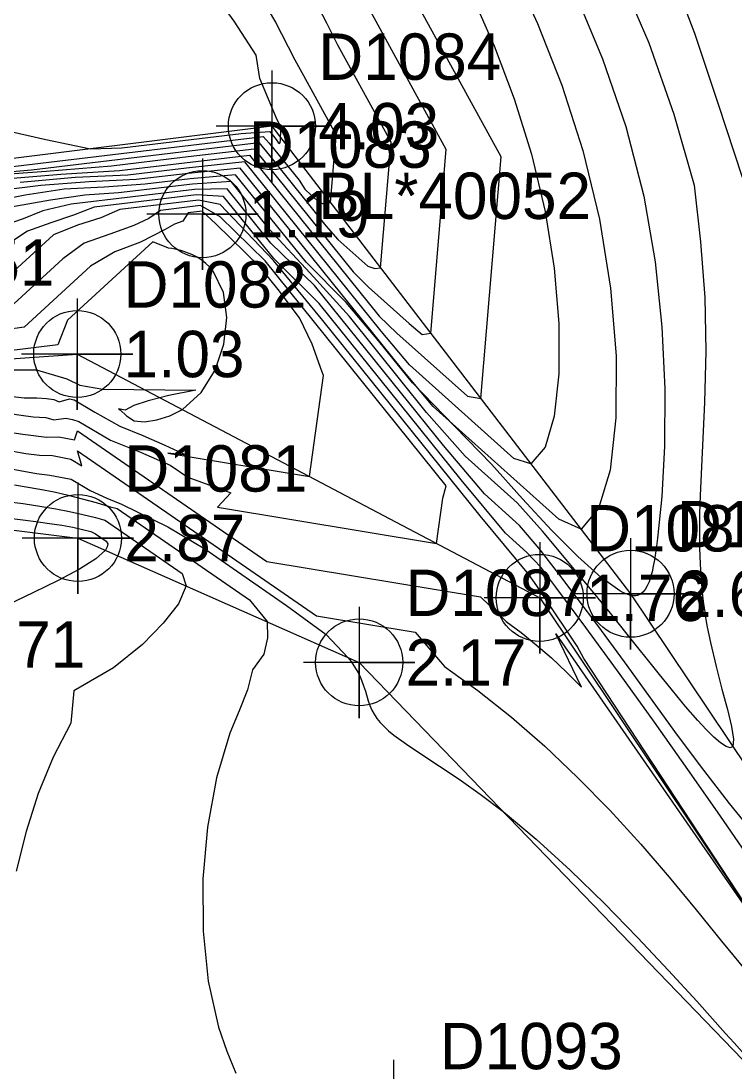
# Model space of a CAD drawing. Extents: x 2356077 to 2359823, y 225951 to 227822.
# Drawn here: x 2357497.4 to 2357535.8, y 226521.8 to 226578.4 of the extents above; entities that cross this region are included whole.
import ezdxf

# ---------------------------------------------------------------- set-up
doc = ezdxf.new("R2010")
doc.units = 0
for name, color, linetype in [('DTM Contours Major', 7, 'Continuous'), ('DTM Contours Minor', 7, 'Continuous'), ('Exist DTM Breakline', 7, 'Continuous'), ('Exist DTM Breakline Cogo Comment', 7, 'Continuous'), ('Exist DTM Breakline Cogo Elevation', 7, 'Continuous'), ('Exist DTM Breakline Cogo Number', 7, 'Continuous'), ('Exist DTM Breakline Cogo Point CELL', 7, 'Continuous'), ('Exist DTM Drainline', 7, 'Continuous'), ('Exist DTM Drainline Cogo Elevation', 7, 'Continuous'), ('Exist DTM Drainline Cogo Number', 7, 'Continuous'), ('Exist DTM Drainline Cogo Point CELL', 7, 'Continuous'), ('Exist DTM Regular Point Cogo Number', 7, 'Continuous'), ('Exist DTM Regular Point Underwater CELL', 7, 'Continuous'), ('Exist DTM Regular Point Underwater Cogo Elevation', 7, 'Continuous'), ('Exist DTM Regular Point Underwater Cogo Number', 7, 'Continuous')]:
    doc.layers.add(name, color=color, linetype=linetype)

msp = doc.modelspace()

# ---------------------------------------------------------------- linework, layer by layer
at = {"layer": 'DTM Contours Major'}
for points in [[(2357511.403, 226572.651), (2357511.178, 226573.061), (2357510.255, 226575.299), (2357510.057, 226576.553), (2357508.867, 226578.372), (2357503.875, 226585.247)], [(2357521.658, 226579.774), (2357522.861, 226577.054), (2357523.951, 226574.193), (2357524.884, 226571.21), (2357525.616, 226568.124), (2357526.101, 226565.059), (2357526.347, 226562.085), (2357526.351, 226559.373), (2357526.106, 226557.093), (2357525.607, 226555.418), (2357524.849, 226554.517), (2357523.929, 226554.816), (2357518.311, 226559.86), (2357516.784, 226561.676), (2357509.441, 226570.8), (2357506.294, 226570.463), (2357503.148, 226570.087), (2357500.311, 226569.96), (2357497.345, 226569.685)], [(2357496.285, 226572.559), (2357498.72, 226571.996), (2357501.122, 226571.5), (2357502.818, 226571.558), (2357509.243, 226572.324), (2357510.789, 226572.427), (2357511.125, 226572.009), (2357511.241, 226571.845), (2357511.301, 226571.778), (2357511.34, 226571.838), (2357511.356, 226571.974), (2357511.358, 226572.12), (2357511.403, 226572.651)], [(2357536.631, 226533.233), (2357535.015, 226535.587), (2357533.301, 226538.054), (2357531.498, 226540.601), (2357529.653, 226543.166), (2357527.804, 226545.698), (2357526.192, 226547.871), (2357525.384, 226548.951), (2357524.632, 226549.749), (2357523.484, 226550.779), (2357521.083, 226553.667), (2357513.449, 226563.154), (2357511.012, 226565.585), (2357508.286, 226568.935), (2357506.842, 226569.018), (2357501.335, 226568.361), (2357500.219, 226567.921), (2357498.997, 226567.516), (2357497.735, 226567.062), (2357496.628, 226566.325)], [(2357495.829, 226555.398), (2357497.649, 226555.075), (2357498.38, 226554.986), (2357499.082, 226554.969), (2357500.075, 226554.771), (2357500.662, 226554.41), (2357500.437, 226555.217), (2357513.301, 226546.333)], [(2357513.301, 226546.333), (2357518.62, 226545.456), (2357520.19, 226543.6), (2357521.99, 226542.307), (2357523.794, 226540.867), (2357525.589, 226539.299), (2357527.359, 226537.622), (2357529.09, 226535.856), (2357530.768, 226534.019), (2357532.296, 226532.238), (2357533.75, 226530.473), (2357535.117, 226528.788), (2357536.385, 226527.244)]]:
    msp.add_lwpolyline(points, dxfattribs=at)
at = {"layer": 'DTM Contours Minor'}
for points in [[(2357523.759, 226581.381), (2357525.194, 226578.261), (2357526.509, 226574.927), (2357527.645, 226571.401), (2357528.541, 226567.703), (2357529.132, 226563.986), (2357529.431, 226560.347), (2357529.429, 226557.007), (2357529.12, 226554.188), (2357528.495, 226552.11), (2357527.548, 226550.996), (2357526.355, 226551.54), (2357519.591, 226557.613), (2357517.948, 226559.57), (2357509.191, 226570.451), (2357506.397, 226570.173), (2357503.598, 226569.839), (2357501.067, 226569.728), (2357498.463, 226569.516), (2357496.287, 226569.254)], [(2357523.24, 226571.065), (2357517.738, 226581.124)], [(2357532.244, 226581.448), (2357533.657, 226577.732), (2357534.938, 226573.913), (2357536.231, 226569.977)], [(2357529.561, 226580.999), (2357531.195, 226577.21), (2357532.541, 226573.375), (2357533.647, 226569.547), (2357533.988, 226566.479), (2357534.218, 226563.481), (2357534.267, 226560.589), (2357534.199, 226557.829), (2357533.965, 226552.818), (2357533.935, 226551.844), (2357533.922, 226550.904), (2357533.929, 226549.994), (2357533.957, 226549.108), (2357534.011, 226548.242), (2357534.093, 226547.389), (2357534.145, 226546.967), (2357534.205, 226546.547), (2357534.272, 226546.128), (2357534.345, 226545.712), (2357534.425, 226545.298), (2357534.511, 226544.885), (2357534.817, 226543.59), (2357535.138, 226542.367), (2357535.432, 226541.271), (2357535.656, 226540.357), (2357535.766, 226539.678), (2357535.719, 226539.289), (2357535.58, 226539.213), (2357535.358, 226539.281), (2357535.063, 226539.478), (2357534.704, 226539.789), (2357534.291, 226540.2), (2357533.834, 226540.694), (2357533.18, 226541.448), (2357532.47, 226542.305), (2357531.708, 226543.251), (2357530.039, 226545.345), (2357529.14, 226546.463), (2357527.969, 226547.896), (2357526.742, 226549.371), (2357525.465, 226550.892), (2357524.106, 226552.417), (2357521.309, 226554.928), (2357519.229, 226557.291), (2357515.074, 226562.454), (2357512.952, 226564.8), (2357510.796, 226567.137), (2357508.707, 226569.733), (2357506.619, 226569.596), (2357502.63, 226569.12), (2357500.829, 226568.993), (2357498.981, 226568.724), (2357496.848, 226568.359)], [(2357514.362, 226572.254), (2357512.818, 226575.077), (2357512.146, 226576.274), (2357511.067, 226578.377), (2357509.814, 226580.565)], [(2357517.321, 226571.858), (2357514.458, 226577.092), (2357513.852, 226578.281), (2357512.766, 226580.39)], [(2357527.24, 226579.852), (2357528.701, 226576.352), (2357529.955, 226572.702), (2357530.933, 226568.939), (2357531.546, 226565.401), (2357531.904, 226561.906), (2357532.052, 226558.561), (2357532.034, 226555.475), (2357531.893, 226552.755), (2357531.673, 226550.51), (2357531.618, 226550.091), (2357531.561, 226549.7), (2357531.501, 226549.339), (2357531.437, 226549.007), (2357531.369, 226548.704), (2357531.296, 226548.432), (2357531.209, 226548.165), (2357531.112, 226547.938), (2357531.004, 226547.749), (2357530.883, 226547.601), (2357530.747, 226547.494), (2357530.593, 226547.429), (2357530.496, 226547.411), (2357530.391, 226547.408), (2357530.279, 226547.42), (2357530.156, 226547.447), (2357530.026, 226547.489), (2357529.842, 226547.567), (2357529.644, 226547.67), (2357528.623, 226548.399), (2357527.367, 226549.533), (2357525.956, 226550.941), (2357524.388, 226552.63), (2357522.718, 226554.502), (2357520.744, 226556.534), (2357518.475, 226558.889), (2357516.663, 226561.14), (2357514.894, 226563.215), (2357512.737, 226565.384), (2357508.944, 226570.098), (2357506.504, 226569.884), (2357504.067, 226569.593), (2357501.861, 226569.433), (2357499.711, 226569.318), (2357497.614, 226569.005), (2357495.311, 226568.548)], [(2357520.281, 226571.461), (2357516.098, 226579.108)], [(2357492.875, 226570.069), (2357510.422, 226572.163), (2357510.758, 226571.805), (2357512.363, 226569.811), (2357512.68, 226569.322), (2357513.012, 226569.01), (2357513.338, 226568.717), (2357513.627, 226568.56), (2357513.859, 226568.551), (2357514.056, 226568.599), (2357514.362, 226572.254)], [(2357494.426, 226570.066), (2357497.949, 226570.373), (2357510.19, 226571.833), (2357510.768, 226571.133), (2357513.811, 226567.352), (2357514.459, 226566.613), (2357516.062, 226565.173), (2357516.439, 226565.043), (2357516.755, 226565.079), (2357517.321, 226571.858)], [(2357495.288, 226570.043), (2357498.739, 226570.295), (2357502.255, 226570.585), (2357506.09, 226571.042), (2357509.943, 226571.497), (2357515.277, 226564.87), (2357516.105, 226564.037), (2357518.285, 226562.079), (2357518.984, 226561.496), (2357519.453, 226561.558), (2357520.281, 226571.461)], [(2357496.309, 226569.863), (2357499.531, 226570.136), (2357502.699, 226570.336), (2357506.191, 226570.752), (2357509.692, 226571.149), (2357516.673, 226562.474), (2357517.63, 226561.569), (2357521.427, 226558.161), (2357522.151, 226558.037), (2357523.24, 226571.065)], [(2357536.888, 226534.554), (2357535.539, 226536.207), (2357534.155, 226538.003), (2357532.745, 226539.901), (2357529.88, 226543.841), (2357528.443, 226545.802), (2357527.391, 226547.214), (2357526.346, 226548.584), (2357525.288, 226549.958), (2357524.234, 226551.204), (2357522.348, 226552.897), (2357520.135, 226555.505), (2357513.197, 226564.126), (2357510.841, 226566.421), (2357508.486, 226569.347), (2357506.733, 226569.307), (2357500.083, 226568.514), (2357498.558, 226568.163), (2357497.509, 226567.734), (2357496.294, 226567.312)], [(2357510.633, 226549.255), (2357522.133, 226547.358), (2357523.508, 226546.029), (2357524.326, 226545.423), (2357525.139, 226544.768), (2357525.949, 226544.06), (2357526.758, 226543.3), (2357527.569, 226542.485), (2357526.183, 226545.357), (2357538.433, 226527.682), (2357527.69, 226544.036), (2357527.336, 226544.689), (2357525.597, 226547.294), (2357525.165, 226547.937), (2357524.743, 226548.551), (2357522.118, 226551.72), (2357513.648, 226562.246), (2357510.994, 226565.473), (2357508.105, 226568.5), (2357506.944, 226568.728), (2357502.703, 226568.222), (2357501.696, 226567.78), (2357500.427, 226567.379), (2357499.143, 226566.865), (2357495.072, 226563.137)], [(2357512.923, 226553.841), (2357513.687, 226559.282), (2357513.58, 226559.516), (2357513.066, 226560.977), (2357512.381, 226562.385), (2357511.241, 226563.917), (2357510.276, 226565.116), (2357507.88, 226567.459), (2357507.136, 226568.147), (2357506.383, 226568.058), (2357506.101, 226567.593), (2357505.651, 226567.444), (2357505.144, 226567.144), (2357503.832, 226566.468), (2357502.439, 226565.947), (2357501.138, 226565.167), (2357497.563, 226561.894), (2357494.47, 226561.452)], [(2357519.765, 226550.23), (2357520.107, 226552.67), (2357520.284, 226553.339), (2357510.533, 226565.456), (2357508.108, 226567.836), (2357507.056, 226568.44), (2357504.895, 226568.182), (2357504.267, 226567.742), (2357503.471, 226567.375), (2357502.165, 226566.891), (2357500.797, 226566.408), (2357499.65, 226565.567), (2357496.33, 226562.527)], [(2357488.445, 226559.596), (2357498.216, 226559.595), (2357499.852, 226559.105), (2357500.554, 226558.76), (2357501.789, 226558.554), (2357506.804, 226558.491), (2357505.341, 226558.203), (2357504.242, 226557.924), (2357503.473, 226557.66), (2357502.999, 226557.418), (2357502.642, 226557.492), (2357502.724, 226557.436), (2357503.072, 226557.113), (2357503.483, 226556.835), (2357504.044, 226556.785), (2357504.707, 226556.886), (2357505.404, 226557.102), (2357506.082, 226557.451), (2357507.083, 226558.362), (2357507.839, 226559.577), (2357508.316, 226560.965), (2357508.48, 226562.401), (2357508.299, 226563.754), (2357507.738, 226564.897), (2357507.554, 226565.114), (2357507.348, 226565.314), (2357507.12, 226565.494), (2357506.87, 226565.656), (2357506.596, 226565.798), (2357506.298, 226565.92), (2357506.151, 226565.97), (2357505.998, 226566.015), (2357505.841, 226566.056), (2357505.677, 226566.092), (2357505.509, 226566.124), (2357505.335, 226566.151), (2357504.495, 226566.48), (2357499.888, 226562.261), (2357499.365, 226560.936), (2357488.445, 226559.596)], [(2357494.474, 226558.439), (2357497.551, 226558.084), (2357498.247, 226558.074), (2357498.77, 226558.046), (2357499.162, 226557.988), (2357499.442, 226557.859), (2357499.994, 226558.03), (2357500.255, 226557.978), (2357501.359, 226557.299), (2357502.706, 226556.549), (2357503.942, 226556.047), (2357505.135, 226555.523), (2357506.296, 226554.991), (2357505.295, 226555.099), (2357512.923, 226553.841)], [(2357494.931, 226557.506), (2357497.402, 226557.136), (2357498.049, 226557.058), (2357498.725, 226557.015), (2357499.165, 226556.891), (2357499.797, 226556.988), (2357500.161, 226556.916), (2357500.509, 226556.808), (2357502.209, 226555.794), (2357503.821, 226555.152), (2357505.417, 226554.454), (2357506.368, 226553.797), (2357508.692, 226552.959), (2357507.964, 226552.177), (2357519.765, 226550.23)], [(2357495.416, 226556.423), (2357497.493, 226556.118), (2357498.766, 226555.958), (2357499.424, 226555.982), (2357500.274, 226555.812), (2357500.433, 226556.299), (2357510.633, 226549.255)], [(2357496.469, 226554.321), (2357498.226, 226553.998), (2357498.944, 226553.916), (2357500.095, 226553.686), (2357501.113, 226553.089), (2357502.009, 226552.673), (2357502.793, 226552.341), (2357505.289, 226551.128), (2357507.279, 226549.931), (2357511.688, 226546.886), (2357513.813, 226545.315), (2357514.991, 226544.087), (2357515.166, 226543.858), (2357515.317, 226543.64), (2357515.446, 226543.433), (2357515.555, 226543.235), (2357515.648, 226543.045), (2357515.727, 226542.863), (2357515.841, 226542.559), (2357515.933, 226542.271), (2357516.089, 226541.738), (2357516.175, 226541.487), (2357516.28, 226541.243), (2357516.401, 226541.022), (2357516.549, 226540.803), (2357516.728, 226540.584), (2357516.938, 226540.362), (2357517.183, 226540.135), (2357517.464, 226539.902), (2357518.147, 226539.403), (2357518.97, 226538.852), (2357519.919, 226538.231), (2357520.976, 226537.525), (2357522.124, 226536.715), (2357523.346, 226535.787), (2357525.127, 226534.292), (2357526.965, 226532.611), (2357528.803, 226530.822), (2357530.588, 226528.999), (2357532.266, 226527.219), (2357533.782, 226525.557), (2357535.332, 226523.82), (2357535.793, 226523.308), (2357536.23, 226522.833)], [(2357497.031, 226553.385), (2357498.397, 226553.156), (2357499.166, 226553.004), (2357499.93, 226552.833), (2357500.689, 226552.643), (2357501.444, 226552.431), (2357502.198, 226552.196), (2357502.565, 226552.108), (2357509.697, 226547.182), (2357510.639, 226546.014), (2357510.665, 226545.149), (2357510.468, 226544.255), (2357509.86, 226543.426), (2357509.578, 226542.337), (2357509.133, 226541.204), (2357508.635, 226540), (2357507.918, 226537.604), (2357507.432, 226534.944), (2357507.189, 226532.144), (2357507.198, 226529.331), (2357507.472, 226526.63), (2357508.018, 226524.164), (2357508.466, 226522.859), (2357508.953, 226521.678)], [(2357496.456, 226552.514), (2357497.504, 226552.374), (2357498.51, 226552.223), (2357499.27, 226552.093), (2357500.006, 226551.952), (2357500.717, 226551.796), (2357501.404, 226551.624), (2357501.894, 226551.487), (2357501.891, 226551.494), (2357506.06, 226548.615), (2357506.287, 226547.94), (2357505.877, 226546.981), (2357505.044, 226545.932), (2357503.923, 226544.778), (2357502.365, 226543.529), (2357500.233, 226542.292), (2357500.08, 226540.55), (2357499.129, 226538.716), (2357498.32, 226536.758), (2357497.669, 226534.696), (2357497.124, 226532.571)], [(2357494.326, 226551.903), (2357497.633, 226551.487), (2357498.195, 226551.414), (2357498.929, 226551.312), (2357499.593, 226551.209), (2357500.185, 226551.102), (2357500.703, 226550.99), (2357501.143, 226550.87), (2357501.401, 226550.753), (2357501.974, 226550.358), (2357502.061, 226550.207), (2357502.035, 226550.043), (2357501.936, 226549.866), (2357501.412, 226549.392), (2357500.54, 226548.845), (2357499.396, 226548.238), (2357498.059, 226547.582), (2357496.608, 226546.888)]]:
    msp.add_lwpolyline(points, dxfattribs=at)
at = {"layer": 'Exist DTM Breakline'}
for points in [[(2357510.9, 226572.718), (2357481.998, 226569.118), (2357470.833, 226569.959), (2357460.975, 226564.72), (2357467.852, 226554.59), (2357500.454, 226550.522), (2357515.598, 226543.819), (2357540.288, 226518.223)], [(2357510.9, 226572.718), (2357530.214, 226547.517), (2357543.936, 226527.008)]]:
    msp.add_lwpolyline(points, dxfattribs=at)
at = {"layer": 'Exist DTM Breakline Cogo Point CELL'}
for points in [[(2357510.9, 226575.718), (2357510.9, 226569.718), (2357510.9, 226572.718), (2357513.9, 226572.718), (2357507.9, 226572.718)], [(2357500.454, 226553.522), (2357500.454, 226547.522), (2357500.454, 226550.522), (2357503.454, 226550.522), (2357497.454, 226550.522)], [(2357530.214, 226550.517), (2357530.214, 226544.517), (2357530.214, 226547.517), (2357533.214, 226547.517), (2357527.214, 226547.517)], [(2357515.598, 226546.819), (2357515.598, 226540.819), (2357515.598, 226543.819), (2357518.598, 226543.819), (2357512.598, 226543.819)], [(2357517.44, 226522.39), (2357517.44, 226516.39), (2357517.44, 226519.39), (2357520.44, 226519.39), (2357514.44, 226519.39)]]:
    msp.add_lwpolyline(points, dxfattribs=at)
for centre in [(2357510.9, 226572.718), (2357500.454, 226550.522), (2357530.214, 226547.517), (2357515.598, 226543.819)]:
    msp.add_circle(centre, 2.344, dxfattribs=at)
at = {"layer": 'Exist DTM Drainline'}
msp.add_lwpolyline([(2357479.661, 226558.977), (2357500.417, 226560.44), (2357525.323, 226547.297), (2357540.146, 226525.119)], dxfattribs=at)
at = {"layer": 'Exist DTM Drainline Cogo Point CELL'}
for points in [[(2357500.417, 226563.44), (2357500.417, 226557.44), (2357500.417, 226560.44), (2357503.417, 226560.44), (2357497.417, 226560.44)], [(2357525.323, 226550.297), (2357525.323, 226544.297), (2357525.323, 226547.297), (2357528.323, 226547.297), (2357522.323, 226547.297)]]:
    msp.add_lwpolyline(points, dxfattribs=at)
for centre in [(2357500.417, 226560.44), (2357525.323, 226547.297)]:
    msp.add_circle(centre, 2.344, dxfattribs=at)
at = {"layer": 'Exist DTM Regular Point Underwater CELL'}
msp.add_lwpolyline([(2357507.158, 226570.977), (2357507.158, 226564.977), (2357507.158, 226567.977), (2357510.158, 226567.977), (2357504.158, 226567.977)], dxfattribs=at)
msp.add_circle((2357507.158, 226567.977), 2.344, dxfattribs=at)

# ---------------------------------------------------------------- texts
at = {"layer": 'Exist DTM Breakline Cogo Comment'}
for s, p in [('BL*40052', (2357513.4, 226567.718)), ('BL*40051', (2357484.498, 226564.118))]:
    msp.add_text(s, height=2.5, dxfattribs=at).set_placement(p)
at = {"layer": 'Exist DTM Breakline Cogo Elevation'}
for s, p in [('4.03', (2357513.4, 226571.468)), ('2.87', (2357502.954, 226549.272)), ('2.60', (2357532.714, 226546.267)), ('2.17', (2357518.098, 226542.569))]:
    msp.add_text(s, height=2.5, dxfattribs=at).set_placement(p)
at = {"layer": 'Exist DTM Breakline Cogo Number'}
for s, p in [('D1084', (2357513.4, 226575.218)), ('D1081', (2357502.954, 226553.022)), ('D1085', (2357532.714, 226550.017)), ('D1087', (2357518.098, 226546.319)), ('D1093', (2357519.94, 226521.89))]:
    msp.add_text(s, height=2.5, dxfattribs=at).set_placement(p)
at = {"layer": 'Exist DTM Drainline Cogo Elevation'}
for s, p in [('1.03', (2357502.917, 226559.19)), ('1.76', (2357527.823, 226546.047))]:
    msp.add_text(s, height=2.5, dxfattribs=at).set_placement(p)
at = {"layer": 'Exist DTM Drainline Cogo Number'}
for s, p in [('D1082', (2357502.917, 226562.94)), ('D1086', (2357527.823, 226549.797))]:
    msp.add_text(s, height=2.5, dxfattribs=at).set_placement(p)
at = {"layer": 'Exist DTM Regular Point Cogo Number'}
msp.add_text('D1071', height=2.5, dxfattribs=at).set_placement((2357490.995, 226543.536))
at = {"layer": 'Exist DTM Regular Point Underwater Cogo Elevation'}
msp.add_text('1.19', height=2.5, dxfattribs=at).set_placement((2357509.658, 226566.727))
at = {"layer": 'Exist DTM Regular Point Underwater Cogo Number'}
msp.add_text('D1083', height=2.5, dxfattribs=at).set_placement((2357509.658, 226570.477))

doc.saveas('drawing.dxf')
